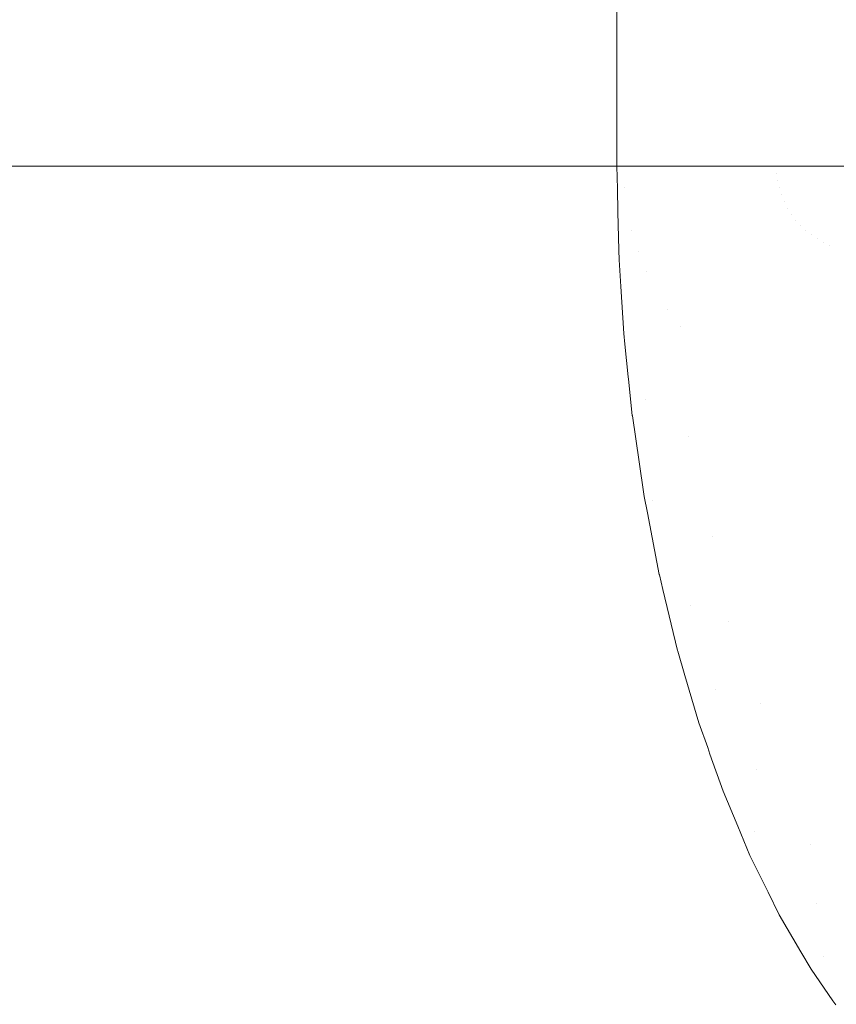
# Model space of a CAD drawing. Header units: inches. Extents: x -412 to -304, y -62 to 18.
# Tile 344 of 656: x -353.7371 to -353.7181, y -29.6175 to -29.5947. Entities that reach past the tile are written whole.
import ezdxf

# ---------------------------------------------------------------- set-up
doc = ezdxf.new("R2010")
doc.units = ezdxf.units.IN
doc.header["$LTSCALE"] = 32
doc.header["$MEASUREMENT"] = 0
for name, color, linetype, lineweight in [('Black', 7, 'Continuous', 18), ('Drawing', 7, 'Continuous', 18), ('GDSPowerModule-White', 7, 'Continuous', 13), ('None', 7, 'Continuous', 18), ('SolidLine', 7, 'Continuous', 15), ('Wood_1-H', 7, 'Continuous', 13)]:
    doc.layers.add(name, color=color, linetype=linetype, lineweight=lineweight)

# ---------------------------------------------------------------- blocks, each defined once
blk = doc.blocks.new('Group-20')
at = {"layer": 'Black'}
for points in [[(-34.547937, 16.536126, 28.979102), (34.547937, 16.536126, 28.979102), (34.547937, -16.536126, 28.979102), (-34.547937, -16.536126, 28.979102)], [(-34.547937, 16.536126, 27.700787), (34.547937, 16.536126, 27.700787), (34.547937, -16.536126, 27.700787), (-34.547937, -16.536126, 27.700787)]]:
    blk.add_3dface(points, dxfattribs=at)
at = {"layer": 'Wood_1-H'}
for points in [[(-35.964937, 17.953126, 28.998787), (35.964937, 17.953126, 28.998787), (35.964937, -17.953126, 28.998787), (-35.964937, -17.953126, 28.998787)], [(-35.964937, 17.953126, 28.979102), (35.964937, 17.953126, 28.979102), (35.964937, -17.953126, 28.979102), (-35.964937, -17.953126, 28.979102)]]:
    blk.add_3dface(points, dxfattribs=at)
blk = doc.blocks.new('MpHtAdjTrough-1095 (3D)')
at = {"layer": 'Black'}
for points in [[(-17.362205, 7.156693, -4.03907), (17.362205, 7.156693, -4.03907), (17.362205, 2.599737, -4.03907), (-17.362205, 2.599737, -4.03907)], [(17.362205, 7.156693, -3.979228), (-17.362205, 7.156693, -3.979228), (-17.362205, 2.619965, -3.979228), (17.362205, 2.619965, -3.979228)]]:
    blk.add_3dface(points, dxfattribs=at)
blk = doc.blocks.new('MP-Hardwire (3D)')
at = {"layer": 'Black'}
blk.add_3dface([(-4.138306, -0.433046, -1.064714), (-4.138306, 0.433096, -1.064714), (-3.783975, 0.433096, -1.064714), (-3.783975, -0.433046, -1.064714)], dxfattribs=at)
for points, invisible_edges in [([(5.677647, 0.301476), (-6.801475, -0.333936), (-6.799151, -0.341307)], 9), ([(-6.799151, -0.341307), (-6.797479, -0.348851), (5.677647, 0.301476)], 10), ([(5.677647, 0.301476), (-6.797479, -0.348851), (-6.79647, -0.356513)], 9), ([(-6.79647, -0.356513), (-6.796133, -0.364233), (5.677647, 0.301476)], 10), ([(5.683345, 0.296255), (5.677647, 0.301476), (-6.796133, -0.364233), (5.740285, -0.275651)], 14), ([(5.732564, -0.275988), (5.740285, -0.275651), (-6.796133, -0.364233)], 10), ([(-6.796133, -0.364233), (5.724902, -0.276997), (5.732564, -0.275988)], 9), ([(5.717358, -0.278669), (5.724902, -0.276997), (-6.796133, -0.364233)], 10), ([(5.709988, -0.280993), (5.717358, -0.278669), (-6.796133, -0.364233)], 10), ([(-6.796133, -0.364233), (5.702848, -0.28395), (5.709988, -0.280993)], 9), ([(-6.796133, -0.364233), (5.695993, -0.287519), (5.702848, -0.28395)], 9), ([(5.689476, -0.291671), (5.695993, -0.287519), (-6.796133, -0.364233)], 10), ([(5.683345, -0.296375), (5.689476, -0.291671), (-6.796133, -0.364233)], 10), ([(-6.796133, -0.364233), (5.677647, -0.301596), (5.683345, -0.296375)], 9), ([(5.672426, -0.307294), (5.677647, -0.301596), (-6.796133, -0.364233)], 10), ([(-6.796133, -0.364233), (5.667722, -0.313425), (5.672426, -0.307294)], 9), ([(5.66357, -0.319942), (5.667722, -0.313425), (-6.796133, -0.364233)], 10), ([(-6.796133, -0.364233), (5.660001, -0.326797), (5.66357, -0.319942)], 9), ([(-6.796133, -0.364233), (5.657044, -0.333936), (5.660001, -0.326797)], 9), ([(5.65472, -0.341307), (5.657044, -0.333936), (-6.796133, -0.364233)], 10), ([(-6.796133, -0.364233), (5.653048, -0.348851), (5.65472, -0.341307)], 9), ([(5.652039, -0.356513), (5.653048, -0.348851), (-6.796133, -0.364233)], 10)]:
    blk.add_3dface(points, dxfattribs=dict(at, invisible_edges=invisible_edges))
at = {"layer": 'GDSPowerModule-White'}
for points, invisible_edges in [([(-4.118621, 0.338419, -1.291005), (-4.118621, -0.414546, -1.492762), (-3.80366, -0.414546, -1.492762), (-3.80366, 0.338419, -1.291005)], 10), ([(-4.114372, -0.354656, -1.703105), (-4.114758, -0.046846, -1.527262), (-4.114441, -0.048245, -1.528641)], 9), ([(-4.114372, -0.354656, -1.703105), (-4.11447, -0.354723, -1.702986), (-4.114758, -0.046846, -1.527262)], 10), ([(-4.114441, -0.048245, -1.528641), (-4.11364, -0.354148, -1.703997), (-4.114372, -0.354656, -1.703105)], 9), ([(-4.114441, -0.048245, -1.528641), (-4.113623, -0.051225, -1.53158), (-4.11364, -0.354148, -1.703997)], 10), ([(-4.113235, -0.353912, -1.704412), (-4.11364, -0.354148, -1.703997), (-4.113623, -0.051225, -1.53158)], 10), ([(-4.113235, -0.353912, -1.704412), (-4.113623, -0.051225, -1.53158), (-4.113185, -0.052824, -1.533156)], 9), ([(-4.113185, -0.052824, -1.533156), (-4.112378, -0.353411, -1.705292), (-4.113235, -0.353912, -1.704412)], 9), ([(-4.113185, -0.052824, -1.533156), (-4.112362, -0.055333, -1.535629), (-4.112378, -0.353411, -1.705292)], 10), ([(-4.111851, -0.353151, -1.705749), (-4.112378, -0.353411, -1.705292), (-4.112362, -0.055333, -1.535629)], 10), ([(-4.111216, -0.352836, -1.706302), (-4.112362, -0.055333, -1.535629), (-4.111796, -0.057057, -1.537329)], 9), ([(-4.111216, -0.352836, -1.706302), (-4.111851, -0.353151, -1.705749), (-4.112362, -0.055333, -1.535629)], 10), ([(-4.111796, -0.057057, -1.537329), (-4.110998, -0.352728, -1.706491), (-4.111216, -0.352836, -1.706302)], 9), ([(-4.111796, -0.057057, -1.537329), (-4.110982, -0.05914, -1.539382), (-4.110998, -0.352728, -1.706491)], 10), ([(-4.110322, -0.352445, -1.706989), (-4.110998, -0.352728, -1.706491), (-4.110982, -0.05914, -1.539382)], 10), ([(-4.110322, -0.352445, -1.706989), (-4.110982, -0.05914, -1.539382), (-4.110288, -0.060917, -1.541135)], 9), ([(-4.110288, -0.060917, -1.541135), (-4.109508, -0.352104, -1.707588), (-4.110322, -0.352445, -1.706989)], 9), ([(-4.110288, -0.060917, -1.541135), (-4.109494, -0.06262, -1.542814), (-4.109508, -0.352104, -1.707588)], 10), ([(-4.108647, -0.3518, -1.708122), (-4.109508, -0.352104, -1.707588), (-4.109494, -0.06262, -1.542814)], 10), ([(-4.108497, -0.351747, -1.708215), (-4.109494, -0.06262, -1.542814), (-4.108673, -0.064382, -1.54455)], 9), ([(-4.108497, -0.351747, -1.708215), (-4.108647, -0.3518, -1.708122), (-4.109494, -0.06262, -1.542814)], 10), ([(-4.108673, -0.064382, -1.54455), (-4.107919, -0.351543, -1.708574), (-4.108497, -0.351747, -1.708215)], 9), ([(-4.108673, -0.064382, -1.54455), (-4.107907, -0.06575, -1.5459), (-4.107919, -0.351543, -1.708574)], 10), ([(-4.106821, -0.35122, -1.709143), (-4.107919, -0.351543, -1.708574), (-4.107907, -0.06575, -1.5459)], 10), ([(-4.107907, -0.06575, -1.5459), (-4.106965, -0.067432, -1.547558), (-4.106242, -0.351049, -1.709443), (-4.10626, -0.351054, -1.709433)], 10), ([(-4.10626, -0.351054, -1.709433), (-4.106821, -0.35122, -1.709143), (-4.107907, -0.06575, -1.5459)], 10), ([(-4.106965, -0.067432, -1.547558), (-4.106232, -0.068508, -1.548619), (-4.106242, -0.351049, -1.709443)], 10), ([(-4.104827, -0.350707, -1.710044), (-4.106242, -0.351049, -1.709443), (-4.106232, -0.068508, -1.548619)], 10), ([(-4.104827, -0.350707, -1.710044), (-4.106232, -0.068508, -1.548619), (-4.105178, -0.070054, -1.550142)], 9), ([(-4.105178, -0.070054, -1.550142), (-4.104488, -0.350625, -1.710188), (-4.104827, -0.350707, -1.710044)], 9), ([(-4.105178, -0.070054, -1.550142), (-4.104486, -0.070917, -1.550993), (-4.104488, -0.350625, -1.710188)], 10), ([(-4.104476, -0.350622, -1.710192), (-4.104488, -0.350625, -1.710188), (-4.104486, -0.070917, -1.550993)], 10), ([(-4.104486, -0.070917, -1.550993), (-4.10305, -0.350347, -1.710675), (-4.104476, -0.350622, -1.710192)], 9), ([(-4.10305, -0.350347, -1.710675), (-4.104486, -0.070917, -1.550993), (-4.104258, -0.071201, -1.551274)], 9), ([(-4.104258, -0.071201, -1.551274), (-4.102669, -0.350274, -1.710805), (-4.10305, -0.350347, -1.710675)], 9), ([(-4.104258, -0.071201, -1.551274), (-4.103323, -0.072237, -1.552295), (-4.102669, -0.350274, -1.710805)], 10), ([(-4.103323, -0.072237, -1.552295), (-4.102667, -0.072874, -1.552923), (-4.102669, -0.350274, -1.710805)], 10), ([(-4.102615, -0.350266, -1.710819), (-4.102669, -0.350274, -1.710805), (-4.102667, -0.072874, -1.552923)], 10), ([(-4.101862, -0.350155, -1.711013), (-4.102667, -0.072874, -1.552923), (-4.102374, -0.073159, -1.553204)], 9), ([(-4.101862, -0.350155, -1.711013), (-4.102615, -0.350266, -1.710819), (-4.102667, -0.072874, -1.552923)], 10), ([(-4.102374, -0.073159, -1.553204), (-4.100798, -0.349998, -1.711289), (-4.101862, -0.350155, -1.711013)], 9), ([(-4.102374, -0.073159, -1.553204), (-4.101414, -0.073968, -1.554002), (-4.100798, -0.349998, -1.711289)], 10), ([(-4.101414, -0.073968, -1.554002), (-4.100796, -0.074411, -1.554438), (-4.100798, -0.349998, -1.711289)], 10), ([(-4.099947, -0.34991, -1.711444), (-4.10079, -0.349997, -1.71129), (-4.100798, -0.349998, -1.711289), (-4.100796, -0.074411, -1.554438)], 12), ([(-4.100796, -0.074411, -1.554438), (-4.09989, -0.349904, -1.711454), (-4.099947, -0.34991, -1.711444)], 9), ([(-4.099135, -0.349826, -1.711592), (-4.100796, -0.074411, -1.554438), (-4.100444, -0.074663, -1.554687)], 9), ([(-4.099135, -0.349826, -1.711592), (-4.09989, -0.349904, -1.711454), (-4.100796, -0.074411, -1.554438)], 10), ([(-4.098887, -0.3498, -1.711637), (-4.100444, -0.074663, -1.554687), (-4.099956, -0.074968, -1.554987)], 9), ([(-4.100444, -0.074663, -1.554687), (-4.098887, -0.3498, -1.711637), (-4.099135, -0.349826, -1.711592)], 9), ([(-4.099956, -0.074968, -1.554987), (-4.099465, -0.075243, -1.555259), (-4.098887, -0.3498, -1.711637)], 10), ([(-4.099465, -0.075243, -1.555259), (-4.098973, -0.07549, -1.555502), (-4.098887, -0.3498, -1.711637)], 10), ([(-4.098973, -0.07549, -1.555502), (-4.098887, -0.075528, -1.55554), (-4.098887, -0.3498, -1.711637)], 10), ([(-4.098887, -0.3498, -1.711637), (-4.098887, -0.075528, -1.55554), (-4.09848, -0.075708, -1.555717)], 9), ([(-4.09848, -0.075708, -1.555717), (-4.097985, -0.075896, -1.555903), (-4.098887, -0.3498, -1.711637)], 10), ([(-4.097985, -0.075896, -1.555903), (-4.097489, -0.076056, -1.55606), (-4.098887, -0.3498, -1.711637)], 10), ([(-4.097489, -0.076056, -1.55606), (-4.096992, -0.076187, -1.556189), (-4.098887, -0.3498, -1.711637)], 10), ([(-4.097795, -0.349733, -1.711755), (-4.098887, -0.3498, -1.711637), (-4.096992, -0.076187, -1.556189)], 10), ([(-4.097173, -0.349694, -1.711823), (-4.097795, -0.349733, -1.711755), (-4.096992, -0.076187, -1.556189)], 10), ([(-4.096992, -0.076187, -1.556189), (-4.096949, -0.076196, -1.556198), (-4.096949, -0.349681, -1.711847), (-4.097173, -0.349694, -1.711823)], 10), ([(-4.096949, -0.076196, -1.556198), (-4.095526, -0.349651, -1.711898), (-4.096063, -0.349662, -1.711879)], 9), ([(-4.095526, -0.349651, -1.711898), (-4.096949, -0.076196, -1.556198), (-4.096494, -0.076289, -1.55629)], 9), ([(-4.096063, -0.349662, -1.711879), (-4.096949, -0.349681, -1.711847), (-4.096949, -0.076196, -1.556198)], 10), ([(-4.096494, -0.076289, -1.55629), (-4.094999, -0.349641, -1.711917), (-4.095526, -0.349651, -1.711898)], 9), ([(-4.096494, -0.076289, -1.55629), (-4.095996, -0.076361, -1.556361), (-4.094999, -0.349641, -1.711917)], 10), ([(-4.095996, -0.076361, -1.556361), (-4.095497, -0.076405, -1.556404), (-4.094999, -0.349641, -1.711917)], 10), ([(-4.095497, -0.076405, -1.556404), (-4.094999, -0.07642, -1.556419), (-4.094999, -0.349641, -1.711917)], 8), ([(-4.095526, -0.349651, -1.711898), (-4.095504, -0.349818, -1.712011), (-4.096006, -0.349882, -1.712028), (-4.096063, -0.349662, -1.711879)], 7), ([(-4.095504, -0.349818, -1.712011), (-4.095526, -0.349651, -1.711898), (-4.094999, -0.349641, -1.711917)], 9), ([(-4.094999, -0.349641, -1.711917), (-4.094999, -0.3498, -1.711999), (-4.095504, -0.349818, -1.712011)], 10), ([(-3.827282, -0.349641, -1.711917), (-3.827282, -0.351344, -1.712791), (-4.094999, -0.351468, -1.712854), (-4.094999, -0.3498, -1.711999)], 10), ([(-4.094999, -0.3498, -1.711999), (-4.094999, -0.349641, -1.711917), (-3.827282, -0.349641, -1.711917)], 8), ([(-4.098726, -0.351107, -1.712356), (-4.09989, -0.349904, -1.711454), (-4.099135, -0.349826, -1.711592)], 9), ([(-4.098325, -0.35081, -1.712276), (-4.099135, -0.349826, -1.711592), (-4.098887, -0.3498, -1.711637)], 9), ([(-4.099135, -0.349826, -1.711592), (-4.098325, -0.35081, -1.712276), (-4.098726, -0.351107, -1.712356)], 11), ([(-4.097795, -0.349733, -1.711755), (-4.09745, -0.350322, -1.712146), (-4.097898, -0.350547, -1.712206), (-4.098887, -0.3498, -1.711637)], 7), ([(-4.098887, -0.3498, -1.711637), (-4.097898, -0.350547, -1.712206), (-4.098325, -0.35081, -1.712276)], 11), ([(-4.09745, -0.350322, -1.712146), (-4.097795, -0.349733, -1.711755), (-4.097173, -0.349694, -1.711823)], 9), ([(-4.097173, -0.349694, -1.711823), (-4.096982, -0.350135, -1.712096), (-4.09745, -0.350322, -1.712146)], 11), ([(-4.096982, -0.350135, -1.712096), (-4.097173, -0.349694, -1.711823), (-4.096949, -0.349681, -1.711847)], 9), ([(-4.096949, -0.349681, -1.711847), (-4.0965, -0.349988, -1.712056), (-4.096982, -0.350135, -1.712096)], 11), ([(-4.0965, -0.349988, -1.712056), (-4.096949, -0.349681, -1.711847), (-4.096063, -0.349662, -1.711879)], 9), ([(-4.096063, -0.349662, -1.711879), (-4.096006, -0.349882, -1.712028), (-4.0965, -0.349988, -1.712056)], 11), ([(-4.095674, -0.351596, -1.712902), (-4.096005, -0.351667, -1.712921), (-4.0965, -0.349988, -1.712056), (-4.096006, -0.349882, -1.712028)], 15), ([(-4.095338, -0.351553, -1.71289), (-4.095674, -0.351596, -1.712902), (-4.096006, -0.349882, -1.712028), (-4.095504, -0.349818, -1.712011)], 15), ([(-4.095504, -0.349818, -1.712011), (-4.094999, -0.3498, -1.711999), (-4.094999, -0.351468, -1.712854)], 9), ([(-4.094999, -0.351468, -1.712854), (-4.095338, -0.351553, -1.71289), (-4.095504, -0.349818, -1.712011)], 11), ([(-4.100874, -0.35078, -1.711692), (-4.101862, -0.350155, -1.711013), (-4.100798, -0.349998, -1.711289)], 9), ([(-4.100798, -0.349998, -1.711289), (-4.10079, -0.349997, -1.71129), (-4.100422, -0.350304, -1.711564), (-4.100874, -0.35078, -1.711692)], 14), ([(-4.099947, -0.34991, -1.711444), (-4.100422, -0.350304, -1.711564), (-4.10079, -0.349997, -1.71129)], 3), ([(-4.100422, -0.350304, -1.711564), (-4.099947, -0.34991, -1.711444), (-4.098726, -0.351107, -1.712356)], 11), ([(-4.098726, -0.351107, -1.712356), (-4.099947, -0.34991, -1.711444), (-4.09989, -0.349904, -1.711454)], 9), ([(-4.096005, -0.351667, -1.712921), (-4.096329, -0.351765, -1.712947), (-4.096982, -0.350135, -1.712096), (-4.0965, -0.349988, -1.712056)], 15), ([(-4.10305, -0.350347, -1.710675), (-4.102772, -0.350469, -1.710874), (-4.103216, -0.351143, -1.711054), (-4.104476, -0.350622, -1.710192)], 7), ([(-4.102772, -0.350469, -1.710874), (-4.10305, -0.350347, -1.710675), (-4.102669, -0.350274, -1.710805)], 9), ([(-4.101282, -0.351293, -1.711829), (-4.102772, -0.350469, -1.710874), (-4.102615, -0.350266, -1.710819), (-4.101862, -0.350155, -1.711013)], 11), ([(-4.102669, -0.350274, -1.710805), (-4.102615, -0.350266, -1.710819), (-4.102772, -0.350469, -1.710874)], 10), ([(-4.101862, -0.350155, -1.711013), (-4.100874, -0.35078, -1.711692), (-4.101282, -0.351293, -1.711829)], 11), ([(-4.099099, -0.351437, -1.712445), (-4.099441, -0.351798, -1.712541), (-4.100874, -0.35078, -1.711692), (-4.100422, -0.350304, -1.711564)], 15), ([(-4.098726, -0.351107, -1.712356), (-4.099099, -0.351437, -1.712445), (-4.100422, -0.350304, -1.711564)], 11), ([(-4.096642, -0.351891, -1.712981), (-4.096943, -0.352042, -1.713021), (-4.097898, -0.350547, -1.712206), (-4.09745, -0.350322, -1.712146)], 15), ([(-4.096329, -0.351765, -1.712947), (-4.096642, -0.351891, -1.712981), (-4.09745, -0.350322, -1.712146), (-4.096982, -0.350135, -1.712096)], 15), ([(-4.101282, -0.351293, -1.711829), (-4.101641, -0.351838, -1.711975), (-4.103216, -0.351143, -1.711054), (-4.102772, -0.350469, -1.710874)], 15), ([(-4.096943, -0.352042, -1.713021), (-4.097229, -0.352218, -1.713069), (-4.098325, -0.35081, -1.712276), (-4.097898, -0.350547, -1.712206)], 15), ([(-4.106242, -0.351049, -1.709443), (-4.104827, -0.350707, -1.710044), (-4.105188, -0.351358, -1.710224)], 10), ([(-4.103599, -0.351852, -1.711244), (-4.105188, -0.351358, -1.710224), (-4.104827, -0.350707, -1.710044)], 11), ([(-4.104827, -0.350707, -1.710044), (-4.104488, -0.350625, -1.710188), (-4.103599, -0.351852, -1.711244)], 10), ([(-4.104488, -0.350625, -1.710188), (-4.104476, -0.350622, -1.710192), (-4.103216, -0.351143, -1.711054), (-4.103599, -0.351852, -1.711244)], 14), ([(-4.099441, -0.351798, -1.712541), (-4.099749, -0.352185, -1.712645), (-4.101282, -0.351293, -1.711829), (-4.100874, -0.35078, -1.711692)], 15), ([(-4.097229, -0.352218, -1.713069), (-4.097498, -0.352417, -1.713122), (-4.098726, -0.351107, -1.712356), (-4.098325, -0.35081, -1.712276)], 15), ([(-4.107919, -0.351543, -1.708574), (-4.106821, -0.35122, -1.709143), (-4.10714, -0.351938, -1.709345)], 10), ([(-4.105564, -0.352234, -1.710459), (-4.10714, -0.351938, -1.709345), (-4.10626, -0.351054, -1.709433)], 11), ([(-4.10714, -0.351938, -1.709345), (-4.106821, -0.35122, -1.709143), (-4.10626, -0.351054, -1.709433)], 9), ([(-4.105188, -0.351358, -1.710224), (-4.10626, -0.351054, -1.709433), (-4.106242, -0.351049, -1.709443)], 9), ([(-4.10626, -0.351054, -1.709433), (-4.105188, -0.351358, -1.710224), (-4.105564, -0.352234, -1.710459)], 11), ([(-4.101641, -0.351838, -1.711975), (-4.10195, -0.352411, -1.712129), (-4.103599, -0.351852, -1.711244), (-4.103216, -0.351143, -1.711054)], 15), ([(-4.097498, -0.352417, -1.713122), (-4.097748, -0.352639, -1.713181), (-4.099099, -0.351437, -1.712445), (-4.098726, -0.351107, -1.712356)], 15), ([(-4.103599, -0.351852, -1.711244), (-4.103915, -0.352591, -1.711442), (-4.105564, -0.352234, -1.710459), (-4.105188, -0.351358, -1.710224)], 15), ([(-4.099749, -0.352185, -1.712645), (-4.100021, -0.352597, -1.712755), (-4.101641, -0.351838, -1.711975), (-4.101282, -0.351293, -1.711829)], 15), ([(-4.097748, -0.352639, -1.713181), (-4.097977, -0.35288, -1.713246), (-4.099441, -0.351798, -1.712541), (-4.099099, -0.351437, -1.712445)], 15), ([(-4.094999, -0.353348, -1.71362), (-4.095169, -0.353355, -1.713623), (-4.095338, -0.351553, -1.71289), (-4.094999, -0.351468, -1.712854)], 7), ([(-3.827282, -0.351344, -1.712791), (-3.827282, -0.351468, -1.712854), (-4.094999, -0.351468, -1.712854)], 10), ([(-4.094999, -0.353348, -1.71362), (-4.094999, -0.351468, -1.712854), (-3.827282, -0.351468, -1.712854), (-3.827282, -0.353248, -1.713579)], 10), ([(-4.10714, -0.351938, -1.709345), (-4.108497, -0.351747, -1.708215), (-4.107919, -0.351543, -1.708574)], 9), ([(-4.095504, -0.353412, -1.713639), (-4.095666, -0.353461, -1.713652), (-4.096329, -0.351765, -1.712947), (-4.096005, -0.351667, -1.712921)], 15), ([(-4.095338, -0.353376, -1.713629), (-4.095504, -0.353412, -1.713639), (-4.096005, -0.351667, -1.712921), (-4.095674, -0.351596, -1.712902)], 15), ([(-4.095169, -0.353355, -1.713623), (-4.095338, -0.353376, -1.713629), (-4.095674, -0.351596, -1.712902), (-4.095338, -0.351553, -1.71289)], 15), ([(-4.109508, -0.352104, -1.707588), (-4.108647, -0.3518, -1.708122), (-4.109013, -0.352873, -1.708421)], 10), ([(-4.107479, -0.352977, -1.709623), (-4.109013, -0.352873, -1.708421), (-4.108497, -0.351747, -1.708215)], 11), ([(-4.109013, -0.352873, -1.708421), (-4.108647, -0.3518, -1.708122), (-4.108497, -0.351747, -1.708215)], 9), ([(-4.108497, -0.351747, -1.708215), (-4.10714, -0.351938, -1.709345), (-4.107479, -0.352977, -1.709623)], 11), ([(-4.105564, -0.352234, -1.710459), (-4.105859, -0.353137, -1.710701), (-4.107479, -0.352977, -1.709623), (-4.10714, -0.351938, -1.709345)], 15), ([(-4.10195, -0.352411, -1.712129), (-4.102206, -0.353008, -1.712289), (-4.103915, -0.352591, -1.711442), (-4.103599, -0.351852, -1.711244)], 15), ([(-4.100021, -0.352597, -1.712755), (-4.100254, -0.353031, -1.712872), (-4.10195, -0.352411, -1.712129), (-4.101641, -0.351838, -1.711975)], 15), ([(-4.097977, -0.35288, -1.713246), (-4.098184, -0.35314, -1.713316), (-4.099749, -0.352185, -1.712645), (-4.099441, -0.351798, -1.712541)], 15), ([(-4.095823, -0.353524, -1.713669), (-4.095974, -0.3536, -1.713689), (-4.096943, -0.352042, -1.713021), (-4.096642, -0.351891, -1.712981)], 15), ([(-4.095666, -0.353461, -1.713652), (-4.095823, -0.353524, -1.713669), (-4.096642, -0.351891, -1.712981), (-4.096329, -0.351765, -1.712947)], 15), ([(-4.110452, -0.352827, -1.707102), (-4.110322, -0.352445, -1.706989), (-4.109508, -0.352104, -1.707588)], 9), ([(-4.109508, -0.352104, -1.707588), (-4.109013, -0.352873, -1.708421), (-4.110452, -0.352827, -1.707102)], 11), ([(-4.095974, -0.3536, -1.713689), (-4.096118, -0.353688, -1.713713), (-4.097229, -0.352218, -1.713069), (-4.096943, -0.352042, -1.713021)], 15), ([(-4.103915, -0.352591, -1.711442), (-4.104164, -0.353354, -1.711647), (-4.105859, -0.353137, -1.710701), (-4.105564, -0.352234, -1.710459)], 15), ([(-4.098184, -0.35314, -1.713316), (-4.098366, -0.353417, -1.71339), (-4.100021, -0.352597, -1.712755), (-4.099749, -0.352185, -1.712645)], 15), ([(-4.096118, -0.353688, -1.713713), (-4.096253, -0.353788, -1.713739), (-4.097498, -0.352417, -1.713122), (-4.097229, -0.352218, -1.713069)], 15), ([(-4.110998, -0.352728, -1.706491), (-4.110322, -0.352445, -1.706989), (-4.110452, -0.352827, -1.707102)], 10), ([(-4.102206, -0.353008, -1.712289), (-4.102408, -0.353625, -1.712454), (-4.104164, -0.353354, -1.711647), (-4.103915, -0.352591, -1.711442)], 15), ([(-4.100254, -0.353031, -1.712872), (-4.100448, -0.353482, -1.712993), (-4.102206, -0.353008, -1.712289), (-4.10195, -0.352411, -1.712129)], 15), ([(-4.098366, -0.353417, -1.71339), (-4.098523, -0.353707, -1.713468), (-4.100254, -0.353031, -1.712872), (-4.100021, -0.352597, -1.712755)], 15), ([(-4.096253, -0.353788, -1.713739), (-4.096378, -0.3539, -1.713769), (-4.097748, -0.352639, -1.713181), (-4.097498, -0.352417, -1.713122)], 15), ([(-4.111851, -0.353151, -1.705749), (-4.111216, -0.352836, -1.706302), (-4.110755, -0.354143, -1.707455)], 10), ([(-4.110452, -0.352827, -1.707102), (-4.111216, -0.352836, -1.706302), (-4.110998, -0.352728, -1.706491)], 9), ([(-4.111216, -0.352836, -1.706302), (-4.110452, -0.352827, -1.707102), (-4.110755, -0.354143, -1.707455)], 11), ([(-4.109013, -0.352873, -1.708421), (-4.109287, -0.354067, -1.708741), (-4.110755, -0.354143, -1.707455), (-4.110452, -0.352827, -1.707102)], 15), ([(-4.096378, -0.3539, -1.713769), (-4.096493, -0.354021, -1.713802), (-4.097977, -0.35288, -1.713246), (-4.097748, -0.352639, -1.713181)], 15), ([(-4.107479, -0.352977, -1.709623), (-4.107723, -0.354039, -1.709908), (-4.109287, -0.354067, -1.708741), (-4.109013, -0.352873, -1.708421)], 15), ([(-4.105859, -0.353137, -1.710701), (-4.106071, -0.354062, -1.710949), (-4.107723, -0.354039, -1.709908), (-4.107479, -0.352977, -1.709623)], 15), ([(-4.100448, -0.353482, -1.712993), (-4.1006, -0.353948, -1.713117), (-4.102408, -0.353625, -1.712454), (-4.102206, -0.353008, -1.712289)], 15), ([(-4.098523, -0.353707, -1.713468), (-4.098652, -0.35401, -1.713549), (-4.100448, -0.353482, -1.712993), (-4.100254, -0.353031, -1.712872)], 15), ([(-4.096493, -0.354021, -1.713802), (-4.096597, -0.354151, -1.713837), (-4.098184, -0.35314, -1.713316), (-4.097977, -0.35288, -1.713246)], 15), ([(-4.112378, -0.353411, -1.705292), (-4.111851, -0.353151, -1.705749), (-4.112114, -0.354269, -1.70606)], 10), ([(-4.110755, -0.354143, -1.707455), (-4.112114, -0.354269, -1.70606), (-4.111851, -0.353151, -1.705749)], 11), ([(-4.104164, -0.353354, -1.711647), (-4.104344, -0.354134, -1.711856), (-4.106071, -0.354062, -1.710949), (-4.105859, -0.353137, -1.710701)], 15), ([(-4.096597, -0.354151, -1.713837), (-4.096688, -0.35429, -1.713874), (-4.098366, -0.353417, -1.71339), (-4.098184, -0.35314, -1.713316)], 15), ([(-3.827282, -0.353248, -1.713579), (-3.827282, -0.35337, -1.713629), (-4.094999, -0.35337, -1.713629), (-4.094999, -0.353348, -1.71362)], 10), ([(-4.113235, -0.353912, -1.704412), (-4.112378, -0.353411, -1.705292), (-4.112114, -0.354269, -1.70606)], 10), ([(-4.102408, -0.353625, -1.712454), (-4.102552, -0.354256, -1.712623), (-4.104344, -0.354134, -1.711856), (-4.104164, -0.353354, -1.711647)], 15), ([(-4.098652, -0.35401, -1.713549), (-4.098754, -0.354322, -1.713632), (-4.1006, -0.353948, -1.713117), (-4.100448, -0.353482, -1.712993)], 15), ([(-4.096688, -0.35429, -1.713874), (-4.096767, -0.354436, -1.713913), (-4.098523, -0.353707, -1.713468), (-4.098366, -0.353417, -1.71339)], 15), ([(-4.094999, -0.355211, -1.714204), (-4.095974, -0.3536, -1.713689), (-4.095823, -0.353524, -1.713669)], 11), ([(-4.094999, -0.355211, -1.714204), (-4.095823, -0.353524, -1.713669), (-4.095666, -0.353461, -1.713652)], 11), ([(-4.094999, -0.355211, -1.714204), (-4.095666, -0.353461, -1.713652), (-4.095504, -0.353412, -1.713639)], 11), ([(-4.094999, -0.355211, -1.714204), (-4.095504, -0.353412, -1.713639), (-4.095338, -0.353376, -1.713629)], 11), ([(-4.094999, -0.355211, -1.714204), (-4.095338, -0.353376, -1.713629), (-4.095169, -0.353355, -1.713623)], 11), ([(-4.094999, -0.355211, -1.714204), (-4.095169, -0.353355, -1.713623), (-4.094999, -0.353348, -1.71362), (-4.094999, -0.35337, -1.713629)], 3), ([(-4.094999, -0.355211, -1.714204), (-4.094999, -0.35337, -1.713629), (-3.827282, -0.35337, -1.713629), (-3.827282, -0.355211, -1.714204)], 10), ([(-4.1006, -0.353948, -1.713117), (-4.10071, -0.354425, -1.713245), (-4.102552, -0.354256, -1.712623), (-4.102408, -0.353625, -1.712454)], 15), ([(-4.096767, -0.354436, -1.713913), (-4.096832, -0.354587, -1.713954), (-4.098652, -0.35401, -1.713549), (-4.098523, -0.353707, -1.713468)], 15), ([(-4.094999, -0.355211, -1.714204), (-4.096253, -0.353788, -1.713739), (-4.096118, -0.353688, -1.713713)], 11), ([(-4.094999, -0.355211, -1.714204), (-4.096118, -0.353688, -1.713713), (-4.095974, -0.3536, -1.713689)], 11), ([(-4.11364, -0.354148, -1.703997), (-4.113235, -0.353912, -1.704412), (-4.113357, -0.354443, -1.704564)], 10), ([(-4.112114, -0.354269, -1.70606), (-4.113357, -0.354443, -1.704564), (-4.113235, -0.353912, -1.704412)], 11), ([(-4.098754, -0.354322, -1.713632), (-4.098828, -0.354642, -1.713718), (-4.10071, -0.354425, -1.713245), (-4.1006, -0.353948, -1.713117)], 15), ([(-4.094999, -0.355211, -1.714204), (-4.096493, -0.354021, -1.713802), (-4.096378, -0.3539, -1.713769)], 11), ([(-4.094999, -0.355211, -1.714204), (-4.096378, -0.3539, -1.713769), (-4.096253, -0.353788, -1.713739)], 11), ([(-4.113357, -0.354443, -1.704564), (-4.114372, -0.354656, -1.703105), (-4.11364, -0.354148, -1.703997)], 9), ([(-4.110755, -0.354143, -1.707455), (-4.110937, -0.35548, -1.707813), (-4.112312, -0.355721, -1.706449), (-4.112114, -0.354269, -1.70606)], 15), ([(-4.109287, -0.354067, -1.708741), (-4.109453, -0.355279, -1.709066), (-4.110937, -0.35548, -1.707813), (-4.110755, -0.354143, -1.707455)], 15), ([(-4.107723, -0.354039, -1.709908), (-4.10787, -0.355119, -1.710197), (-4.109453, -0.355279, -1.709066), (-4.109287, -0.354067, -1.708741)], 15), ([(-4.106071, -0.354062, -1.710949), (-4.106199, -0.355001, -1.7112), (-4.10787, -0.355119, -1.710197), (-4.107723, -0.354039, -1.709908)], 15), ([(-4.104344, -0.354134, -1.711856), (-4.104452, -0.354927, -1.712068), (-4.106199, -0.355001, -1.7112), (-4.106071, -0.354062, -1.710949)], 15), ([(-4.102552, -0.354256, -1.712623), (-4.10264, -0.354897, -1.712795), (-4.104452, -0.354927, -1.712068), (-4.104344, -0.354134, -1.711856)], 15), ([(-4.096832, -0.354587, -1.713954), (-4.096883, -0.354744, -1.713996), (-4.098754, -0.354322, -1.713632), (-4.098652, -0.35401, -1.713549)], 15), ([(-4.094999, -0.355211, -1.714204), (-4.096688, -0.35429, -1.713874), (-4.096597, -0.354151, -1.713837)], 11), ([(-4.094999, -0.355211, -1.714204), (-4.096597, -0.354151, -1.713837), (-4.096493, -0.354021, -1.713802)], 11), ([(-4.114372, -0.354656, -1.703105), (-4.113357, -0.354443, -1.704564), (-4.113569, -0.356, -1.704981)], 11), ([(-4.112114, -0.354269, -1.70606), (-4.112312, -0.355721, -1.706449), (-4.113569, -0.356, -1.704981), (-4.113357, -0.354443, -1.704564)], 15), ([(-4.10071, -0.354425, -1.713245), (-4.100776, -0.35491, -1.713375), (-4.10264, -0.354897, -1.712795), (-4.102552, -0.354256, -1.712623)], 15), ([(-4.098828, -0.354642, -1.713718), (-4.098872, -0.354967, -1.713805), (-4.100776, -0.35491, -1.713375), (-4.10071, -0.354425, -1.713245)], 15), ([(-4.096883, -0.354744, -1.713996), (-4.09692, -0.354905, -1.714039), (-4.098828, -0.354642, -1.713718), (-4.098754, -0.354322, -1.713632)], 15), ([(-4.094999, -0.355211, -1.714204), (-4.096832, -0.354587, -1.713954), (-4.096767, -0.354436, -1.713913)], 11), ([(-4.094999, -0.355211, -1.714204), (-4.096767, -0.354436, -1.713913), (-4.096688, -0.35429, -1.713874)], 11), ([(-4.113569, -0.356, -1.704981), (-4.114699, -0.356316, -1.703421), (-4.114372, -0.354656, -1.703105)], 11), ([(-4.114699, -0.356316, -1.703421), (-4.11447, -0.354723, -1.702986), (-4.114372, -0.354656, -1.703105)], 9), ([(-4.09692, -0.354905, -1.714039), (-4.096942, -0.355068, -1.714082), (-4.098872, -0.354967, -1.713805), (-4.098828, -0.354642, -1.713718)], 15), ([(-4.094999, -0.355211, -1.714204), (-4.096883, -0.354744, -1.713996), (-4.096832, -0.354587, -1.713954)], 11)]:
    blk.add_3dface(points, dxfattribs=dict(at, invisible_edges=invisible_edges))
blk.add_3dface([(-3.827282, -0.349641, -1.711917), (-4.094999, -0.349641, -1.711917), (-4.094999, -0.07642, -1.556419), (-3.827282, -0.07642, -1.556419)], dxfattribs=at)
blk = doc.blocks.new('Group-23')
at = {"layer": 'None'}
blk.add_blockref('Group-20', (0, 0), dxfattribs=at)
at = {"layer": 'SolidLine', "color": 7}
blk.add_blockref('MpHtAdjTrough-1095 (3D)', (0, 0, 27.700787), dxfattribs=at)
at = {"layer": 'SolidLine', "color": 7, "rotation": 180}
blk.add_blockref('MP-Hardwire (3D)', (0, 4, 27.700787), dxfattribs=at)
blk = doc.blocks.new('MP Ht Adju Rect Table (3D)')
at = {"layer": 'None'}
blk.add_blockref('Group-23', (0, 0), dxfattribs=at)
at = {"layer": 'Drawing', "color": 0, "flags": 1}
for tag in ['Catalog', 'Option1', 'Option2', 'Option3', 'Option4', 'Option5', 'Option6', 'Option7', 'Option8', 'Option9', 'Option10', 'Option11', 'Option12', 'FinishGroup', 'Discount', 'Tag', 'Custom', 'Item2', 'Item3', 'Item6', 'Item9', 'Item10', 'Item12', 'Item13', 'Item16', 'Item19', 'Item20', 'Item21', 'Item22', 'Item23', 'Item24', 'Item25', 'Item8', 'Item18', 'Item1', 'Item4', 'Item5', 'Item7', 'Item11', 'Item14', 'Item15', 'Item17']:
    blk.add_attdef(tag, (-16.606637, -46.530556), '', height=0.007087, dxfattribs=at)

msp = doc.modelspace()

# ---------------------------------------------------------------- block references
at = {"layer": 'Drawing', "rotation": 270}
msp.add_blockref('MP Ht Adju Rect Table (3D)', (-358.072835, -25.503092), dxfattribs=at)

doc.saveas('drawing.dxf')
